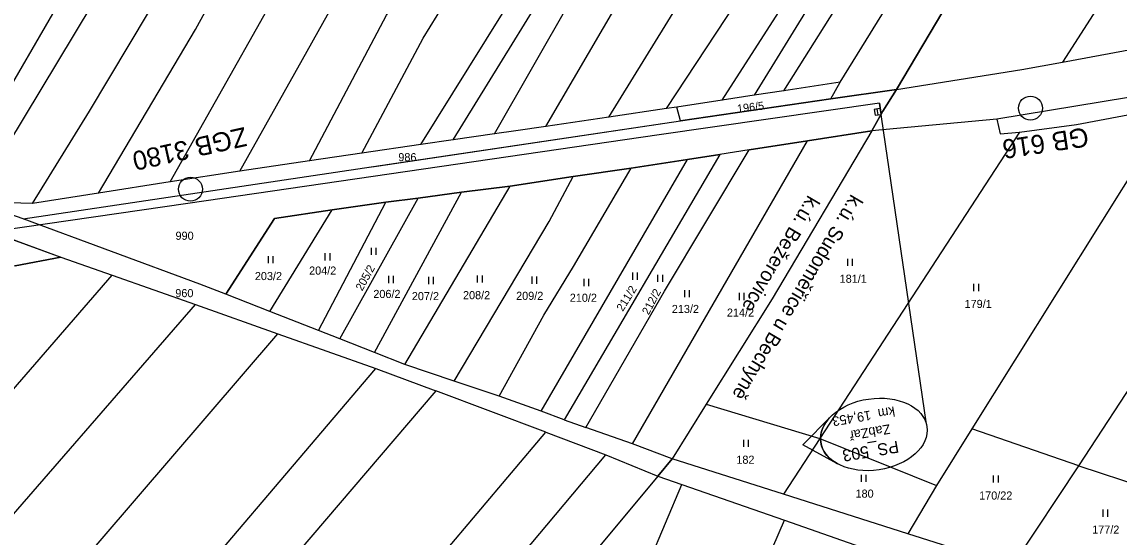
# Model space of a CAD drawing. Extents: x -7483133 to -743169, y -11317770 to -1127091.
# Drawn here: x -747074.4 to -746844.6, y -1131821.3 to -1131713.3 of the extents above; entities that cross this region are included whole.
import ezdxf

# ---------------------------------------------------------------- set-up
doc = ezdxf.new("R2010")
doc.units = 0
for name, color, linetype in [('_Násyp', 7, 'Continuous'), ('_Zabezpečovací zařízení', 7, 'Continuous'), ('_Zabezpečovací zařízení_trasa', 7, 'Continuous'), ('bublina_fialová_čára_tenká', 7, 'Continuous'), ('bublina_růžová_230_čára_tučná', 7, 'Continuous'), ('Hranice parcel', 7, 'Continuous'), ('Parcelní čísla', 7, 'Continuous'), ('Vrstva 53', 7, 'Continuous'), ('Vrstva 55', 7, 'Continuous'), ('Značky kultur', 7, 'Continuous'), ('ŽBP', 7, 'Continuous')]:
    doc.layers.add(name, color=color, linetype=linetype)

msp = doc.modelspace()

# ---------------------------------------------------------------- linework, layer by layer
at = {"layer": '_Zabezpečovací zařízení'}
msp.add_line((-746895.05, -1131732.78), (-746895.22, -1131731.54), dxfattribs=at)
msp.add_lwpolyline([(-746894.6, -1131731.45), (-746895.84, -1131731.62), (-746895.67, -1131732.86), (-746894.43, -1131732.69)], close=True, dxfattribs=at)
msp.add_lwpolyline([(-746895.22, -1131731.54), (-746895.84, -1131731.62), (-746895.67, -1131732.86), (-746895.05, -1131732.78), (-746895.22, -1131731.54)], dxfattribs=at)
at = {"layer": '_Zabezpečovací zařízení_trasa'}
msp.add_line((-746894.77, -1131730.31), (-746894.43, -1131732.69), dxfattribs=at)
msp.add_lwpolyline([(-746894.77, -1131730.32), (-746940.94, -1131736.99), (-747039.64, -1131751.37), (-747138.54, -1131765.69)], dxfattribs=at)
at = {"layer": 'bublina_fialová_čára_tenká'}
msp.add_line((-746884.92, -1131797.6), (-746894.78, -1131730.32), dxfattribs=at)
at = {"layer": 'bublina_růžová_230_čára_tučná'}
for p, q in [((-746910.79, -1131801.93), (-746905, -1131796.05)), ((-746910.79, -1131801.93), (-746905, -1131796.05)), ((-746903.55, -1131805.9), (-746910.79, -1131801.93)), ((-746903.55, -1131805.9), (-746910.79, -1131801.93))]:
    msp.add_line(p, q, dxfattribs=at)
msp.add_ellipse((-746895.95, -1131799.75), major_axis=(11.13, 1.64), ratio=0.666667, dxfattribs=at)
msp.add_ellipse((-746895.95, -1131799.75), major_axis=(-11.13, -1.64), ratio=0.666473, start_param=5.557317, end_param=7.009053, dxfattribs=at)
at = {"layer": 'Hranice parcel'}
for p, q in [((-746852.98, -1131806.33), (-746797.91, -1131721.82)), ((-746902.98, -1131725.91), (-746914.77, -1131727.71)), ((-746904.95, -1131729.44), (-746902.98, -1131725.91)), ((-746921.02, -1131728.67), (-746927.75, -1131729.7)), ((-746914.77, -1131727.71), (-746921.02, -1131728.67)), ((-746891.21, -1131727.46), (-746904.95, -1131729.44)), ((-746937.21, -1131731.15), (-746939.41, -1131731.47)), ((-746927.75, -1131729.7), (-746937.21, -1131731.15)), ((-746936.48, -1131734), (-746937.21, -1131731.15)), ((-746904.95, -1131729.44), (-746936.48, -1131734)), ((-746833.11, -1131730.93), (-746875.41, -1131798.61)), ((-746951.49, -1131733.25), (-746964.66, -1131735.18)), ((-746939.41, -1131731.47), (-746951.49, -1131733.25)), ((-746870.19, -1131733.65), (-746896.34, -1131736.09)), ((-746984.07, -1131738.03), (-746990.85, -1131739.02)), ((-746975.44, -1131736.76), (-746984.07, -1131738.03)), ((-746909.81, -1131738.2), (-746896.34, -1131736.09)), ((-746865.41, -1131736.37), (-746907.26, -1131800.61)), ((-746990.85, -1131739.02), (-747003.2, -1131740.83)), ((-746946.5, -1131801.74), (-746909.81, -1131738.2)), ((-746922.05, -1131740.11), (-746928.22, -1131741.07)), ((-746922.05, -1131740.11), (-746909.81, -1131738.2)), ((-747014.2, -1131742.44), (-747028.78, -1131744.58)), ((-747003.2, -1131740.83), (-747014.2, -1131742.44)), ((-746965.61, -1131794.89), (-746934.95, -1131742.12)), ((-746928.22, -1131741.07), (-746960.81, -1131796.68)), ((-746946.77, -1131743.96), (-746934.95, -1131742.12)), ((-746934.95, -1131742.12), (-746928.22, -1131741.07)), ((-747028.78, -1131744.58), (-747043.35, -1131746.83)), ((-746958.91, -1131745.66), (-746946.77, -1131743.96)), ((-747043.35, -1131746.83), (-747058.42, -1131749.2)), ((-746972.15, -1131747.7), (-746958.91, -1131745.66)), ((-747058.42, -1131749.2), (-747072.25, -1131751.38)), ((-747000.55, -1131782.6), (-746982.37, -1131749)), ((-746994.24, -1131785.11), (-746972.15, -1131747.7)), ((-746991.41, -1131750.26), (-746982.37, -1131749)), ((-746982.37, -1131749), (-746972.15, -1131747.7)), ((-747074.14, -1131754.55), (-747084.67, -1131751)), ((-747072.25, -1131751.38), (-747084.67, -1131751)), ((-747012.31, -1131777.98), (-746998.16, -1131751.1)), ((-747007.84, -1131779.73), (-746991.41, -1131750.26)), ((-746998.16, -1131751.1), (-746991.41, -1131750.26)), ((-747022.48, -1131773.99), (-747009.45, -1131752.7)), ((-747084.49, -1131755.95), (-747066.3, -1131762.59)), ((-747075.87, -1131764.45), (-747066.3, -1131762.59)), ((-747066.3, -1131762.59), (-747055.5, -1131766.4)), ((-747055.5, -1131766.4), (-747038.09, -1131772.55)), ((-747022.48, -1131773.99), (-747031.69, -1131770.37)), ((-747038.09, -1131772.55), (-747020.83, -1131778.66)), ((-747012.31, -1131777.98), (-747022.48, -1131773.99)), ((-747020.83, -1131778.66), (-747000.3, -1131785.93)), ((-747007.84, -1131779.73), (-747012.31, -1131777.98)), ((-747000.55, -1131782.6), (-747007.84, -1131779.73)), ((-746994.24, -1131785.11), (-747000.55, -1131782.6)), ((-747000.3, -1131785.93), (-746987.72, -1131790.65)), ((-746983.84, -1131788.6), (-746994.24, -1131785.11)), ((-746974.46, -1131791.75), (-746983.84, -1131788.6)), ((-746964.65, -1131799.29), (-746987.72, -1131790.65)), ((-746965.61, -1131794.89), (-746974.46, -1131791.75)), ((-746960.81, -1131796.68), (-746965.61, -1131794.89)), ((-746931.04, -1131793.38), (-746938.23, -1131804.89)), ((-746931.04, -1131793.38), (-746938.23, -1131804.89)), ((-746931.04, -1131793.38), (-746907.26, -1131800.61)), ((-746960.81, -1131796.68), (-746956.26, -1131798.27)), ((-746964.65, -1131799.29), (-746952.09, -1131804)), ((-746946.5, -1131801.74), (-746956.26, -1131798.27)), ((-746875.41, -1131798.61), (-746882.83, -1131810.47)), ((-746852.98, -1131806.33), (-746875.41, -1131798.61)), ((-746938.23, -1131804.89), (-746946.5, -1131801.74)), ((-746907.26, -1131800.61), (-746914.89, -1131812.29)), ((-746907.26, -1131800.61), (-746882.83, -1131810.47)), ((-746952.09, -1131804), (-746941.23, -1131808.49)), ((-746941.23, -1131808.49), (-746938.23, -1131804.89)), ((-746941.23, -1131808.49), (-746938.23, -1131804.89)), ((-746914.89, -1131812.29), (-746938.23, -1131804.89)), ((-746867.03, -1131827.46), (-746852.98, -1131806.33)), ((-746852.98, -1131806.33), (-746827.98, -1131814.62)), ((-746941.23, -1131808.49), (-747020.64, -1131903.85)), ((-746941.23, -1131808.49), (-747020.64, -1131903.85)), ((-746941.23, -1131808.49), (-746936.15, -1131810.26)), ((-746981.68, -1131917.67), (-746936.15, -1131810.26)), ((-746936.15, -1131810.26), (-746914.68, -1131817.75)), ((-746882.83, -1131810.47), (-746888.81, -1131820.56)), ((-746888.81, -1131820.56), (-746914.89, -1131812.29)), ((-746960.97, -1131925.24), (-746914.68, -1131817.75)), ((-746914.68, -1131817.75), (-746893.39, -1131825.18)), ((-746867.03, -1131827.46), (-746888.81, -1131820.56))]:
    msp.add_line(p, q, dxfattribs=at)
for points in [[(-747089.88, -1131749.36), (-747056.78, -1131692.26), (-747040.44, -1131657.76), (-747010.02, -1131596.06), (-746982.14, -1131547.97), (-746977.6, -1131540.14), (-746952.97, -1131500.95), (-746943.76, -1131486.29), (-746932.5, -1131468.46), (-746900.9, -1131419.92), (-746886.76, -1131396.86), (-746861.19, -1131356.24), (-746848.88, -1131337.27)], [(-747084.67, -1131751), (-747056.2, -1131703.86), (-747037.38, -1131665.4), (-747027.75, -1131645.14), (-747010.19, -1131608.84), (-747001.37, -1131592.36), (-746984.88, -1131564.32), (-746959.67, -1131522.76), (-746955.95, -1131516.9), (-746940.13, -1131491.96), (-746923.29, -1131465.74), (-746918.73, -1131458.64), (-746886.86, -1131408.57), (-746872, -1131384.8), (-746844.5, -1131337.51)], [(-747072.25, -1131751.38), (-747060.28, -1131732), (-747039.59, -1131697.38), (-747028.61, -1131673.06), (-747010.61, -1131638.67), (-746991.07, -1131601.65), (-746978.19, -1131579.68), (-746954.07, -1131538.52), (-746930.93, -1131499.45), (-746914.81, -1131473.69), (-746900.96, -1131451.69), (-746895.63, -1131443.23), (-746877.35, -1131414.14), (-746871.32, -1131404.39), (-746861.32, -1131388.21), (-746832.31, -1131338.23)], [(-747058.42, -1131749.2), (-747038.09, -1131714.85), (-747017.02, -1131676.4), (-746987.05, -1131621.46), (-746963.1, -1131578.77), (-746922.22, -1131508.08), (-746895.58, -1131462.61), (-746885.22, -1131445.58), (-746861.28, -1131407.04), (-746857.11, -1131399.99), (-746832.67, -1131358.76), (-746821.13, -1131339.58)], [(-747043.35, -1131746.83), (-747012.7, -1131692.42), (-747004.53, -1131676.4), (-746988.51, -1131647.63), (-746951.39, -1131581.85), (-746924.23, -1131534.57), (-746904.03, -1131500.8), (-746883.99, -1131466.86), (-746842.36, -1131398.13), (-746824.55, -1131367.37), (-746811.66, -1131346), (-746808.72, -1131341.12)], [(-747028.78, -1131744.58), (-747015.65, -1131721.17), (-746994.33, -1131683.03), (-746980.83, -1131659.61), (-746963.82, -1131630.88), (-746947.17, -1131601.52), (-746919.98, -1131553.97), (-746908.36, -1131532.89), (-746893.15, -1131504.79), (-746883.53, -1131486.51), (-746871.73, -1131466.88), (-746842.83, -1131420.22), (-746814.47, -1131369.41), (-746798.54, -1131343.8)], [(-747014.2, -1131742.44), (-746998.02, -1131711.91), (-746986.84, -1131694.8), (-746954.43, -1131638.96), (-746913.55, -1131568.61), (-746875.82, -1131496.38), (-746844.04, -1131445.67), (-746820.17, -1131403.25), (-746804.23, -1131373.45), (-746788.13, -1131346.53)], [(-747003.2, -1131740.83), (-746990.36, -1131716.69), (-746969.83, -1131683.37), (-746954.44, -1131658.33), (-746938.41, -1131630.76), (-746907.08, -1131576), (-746881.78, -1131529.17), (-746860.71, -1131491.16), (-746828.65, -1131435.77), (-746803.15, -1131391.01), (-746779.33, -1131348.85)], [(-746990.85, -1131739.02), (-746967.01, -1131700.7), (-746944.49, -1131660.79), (-746927.2, -1131631.17), (-746901.46, -1131584.95), (-746872.72, -1131533.26), (-746835.26, -1131467.04), (-746805.54, -1131414.43), (-746786.36, -1131381.65), (-746769.23, -1131352.27)], [(-746984.07, -1131738.03), (-746956.76, -1131693.62), (-746930.93, -1131647.96), (-746900.47, -1131595.76), (-746868.27, -1131537.95), (-746830.68, -1131470.71), (-746810.85, -1131435.82), (-746776.73, -1131375.73), (-746764.19, -1131354.41)], [(-746975.44, -1131736.76), (-746951.32, -1131694.53), (-746914.93, -1131630.57), (-746896.94, -1131599.81), (-746888.97, -1131584.23), (-746874.92, -1131559.39), (-746854.79, -1131524.52), (-746827.75, -1131476.66), (-746792.97, -1131415.79), (-746773.98, -1131382.51), (-746758.48, -1131357.76)], [(-746964.66, -1131735.18), (-746937.82, -1131689.24), (-746909.87, -1131639.48), (-746895.97, -1131615.54), (-746872.27, -1131573.98), (-746850.31, -1131536.07), (-746831.17, -1131502.49), (-746808.23, -1131462.22), (-746792.36, -1131433.87), (-746763.35, -1131382.36), (-746749.89, -1131362.79)], [(-746951.49, -1131733.25), (-746931.91, -1131701.47), (-746888.6, -1131625.72), (-746854.73, -1131563.34), (-746833.09, -1131523.91), (-746818.81, -1131499.06), (-746785.31, -1131439.88), (-746759.87, -1131395.96), (-746741.44, -1131367.75)], [(-746939.41, -1131731.47), (-746922.78, -1131706.16), (-746885.19, -1131638.39), (-746862.7, -1131598.42), (-746843.79, -1131566.28), (-746817.59, -1131520.32), (-746790.54, -1131471.76), (-746755.61, -1131410.4), (-746732.32, -1131373.1)], [(-746927.75, -1131729.7), (-746911.51, -1131704.41), (-746890.72, -1131669.08), (-746852.43, -1131600.31), (-746825.91, -1131552.9), (-746799.17, -1131506.71), (-746783.9, -1131480.65), (-746743.56, -1131407.78), (-746725.23, -1131377.02)], [(-746719.96, -1131379.93), (-746754.34, -1131438.63), (-746789.74, -1131501.01), (-746804.77, -1131526.77), (-746817.08, -1131549.42), (-746845.95, -1131600.18), (-746871.48, -1131645.69), (-746889.1, -1131676.85), (-746895.02, -1131686.35), (-746921.02, -1131728.67)], [(-746914.77, -1131727.71), (-746899.96, -1131704.06), (-746890.46, -1131686.35), (-746873.6, -1131657.79), (-746841.77, -1131601.25), (-746803.56, -1131534.6), (-746785.77, -1131503.44), (-746759.79, -1131458.77), (-746727.58, -1131402.99), (-746716.03, -1131382.11)], [(-746902.98, -1131725.91), (-746875.56, -1131681.48), (-746856.95, -1131647.82), (-746831.81, -1131603.9), (-746823.76, -1131588.48), (-746792.61, -1131535.89), (-746783.34, -1131518.48), (-746771.27, -1131499.19), (-746735.03, -1131436.04), (-746706.95, -1131387.13)], [(-746698.14, -1131392), (-746721.13, -1131432.18), (-746762.97, -1131504.51), (-746805.6, -1131577.83), (-746835.31, -1131629.56), (-746853.4, -1131661.11), (-746880.17, -1131708.85), (-746891.21, -1131727.46)], [(-746698.14, -1131392), (-746721.13, -1131432.18), (-746762.97, -1131504.51), (-746805.6, -1131577.83), (-746835.31, -1131629.56), (-746853.4, -1131661.11), (-746880.17, -1131708.85), (-746891.21, -1131727.46)], [(-746656.6, -1131410.85), (-746693.42, -1131469.27), (-746783.98, -1131609.01), (-746856.4, -1131721.74)], [(-746364.99, -1131618.82), (-746374.76, -1131611.53), (-746395.68, -1131598.02), (-746433.97, -1131568.23), (-746456.84, -1131558.16), (-746481.84, -1131551.09), (-746507.19, -1131547.87), (-746530.93, -1131548.41), (-746553.33, -1131550.96), (-746595.82, -1131562.87), (-746618.92, -1131574.71), (-746632.57, -1131585.95), (-746641.16, -1131593.8), (-746662.1, -1131615.23), (-746706.68, -1131661.84), (-746734.45, -1131685.19), (-746763.22, -1131703.17), (-746791.81, -1131716.66), (-746820.51, -1131725.51), (-746870.19, -1131733.65)], [(-746856.4, -1131721.74), (-746832.73, -1131717.33), (-746823.85, -1131714.89)], [(-746891.21, -1131727.46), (-746864.91, -1131723.25), (-746856.4, -1131721.74)], [(-746896.34, -1131736.09), (-746894.04, -1131732), (-746891.21, -1131727.46)], [(-746896.34, -1131736.09), (-746894.04, -1131732), (-746891.21, -1131727.46)], [(-746865.41, -1131736.37), (-746853.47, -1131734.78), (-746833.11, -1131730.93)], [(-747074.14, -1131754.55), (-747002.66, -1131743.88), (-746999.69, -1131743.44), (-746936.48, -1131734)], [(-746964.66, -1131735.18), (-746970.96, -1131736.1), (-746975.44, -1131736.76)], [(-746870.19, -1131733.65), (-746869.48, -1131736.73), (-746865.41, -1131736.37)], [(-746896.34, -1131736.09), (-746917.25, -1131771.33), (-746931.04, -1131793.38)], [(-746896.34, -1131736.09), (-746917.25, -1131771.33), (-746931.04, -1131793.38)], [(-746956.26, -1131798.27), (-746939.82, -1131769.7), (-746922.05, -1131740.11)], [(-746974.46, -1131791.75), (-746965.07, -1131774.75), (-746958.86, -1131764.57), (-746946.77, -1131743.96)], [(-746983.84, -1131788.6), (-746963.95, -1131755.12), (-746958.91, -1131745.66)], [(-747009.45, -1131752.7), (-747001.14, -1131751.51), (-746998.16, -1131751.1)], [(-747031.69, -1131770.37), (-747021.54, -1131754.52), (-747009.45, -1131752.7)], [(-747031.69, -1131770.37), (-747037.13, -1131768.24), (-747074.14, -1131754.55)], [(-747183.54, -1131914.17), (-747152.3, -1131878.12), (-747142.97, -1131867.35), (-747055.5, -1131766.4)], [(-747168.35, -1131924.28), (-747156.17, -1131910.12), (-747146.8, -1131899.23), (-747135.89, -1131886.55), (-747102.76, -1131847.44), (-747086.37, -1131828.14), (-747038.09, -1131772.55)], [(-747154.03, -1131933.81), (-747087.71, -1131856.54), (-747020.83, -1131778.66)], [(-747132.91, -1131942.59), (-747102.75, -1131906.39), (-747000.3, -1131785.93)], [(-746987.72, -1131790.65), (-747085.59, -1131905.13), (-747118.82, -1131944.76)], [(-747094.15, -1131953.41), (-747029.41, -1131875.97), (-746964.65, -1131799.29)], [(-747081.82, -1131959.38), (-747018.32, -1131883), (-746952.09, -1131804)]]:
    msp.add_lwpolyline(points, dxfattribs=at)
at = {"layer": 'Vrstva 53'}
for points in [[(-746891.21, -1131727.46), (-746864.91, -1131723.25), (-746856.4, -1131721.74), (-746832.73, -1131717.33), (-746823.85, -1131714.89), (-746806.84, -1131710.22), (-746784.84, -1131701.9), (-746761.75, -1131692.26), (-746741.92, -1131680.58)], [(-746734.45, -1131685.19), (-746763.22, -1131703.17), (-746791.81, -1131716.66), (-746820.51, -1131725.51), (-746870.19, -1131733.65), (-746896.34, -1131736.09)], [(-747515.95, -1131716.72), (-747422.18, -1131737.69), (-747343.31, -1131758.31), (-747336.85, -1131760.37), (-747319.28, -1131763.36), (-747311.5, -1131766.78), (-747286.37, -1131761.74), (-747267.01, -1131766.16), (-747244.55, -1131771.35), (-747202.38, -1131768.48), (-747143.72, -1131765.05), (-747130.74, -1131762.5), (-747114.55, -1131760.12), (-747084.49, -1131755.95), (-747066.3, -1131762.59)], [(-747066.3, -1131762.59), (-747075.87, -1131764.45), (-747113.75, -1131771.83), (-747127.4, -1131774.15), (-747162.4, -1131778.78), (-747166.79, -1131779.35), (-747211.65, -1131788.43), (-747216.62, -1131789.31), (-747232.12, -1131792.08), (-747249.62, -1131788.14), (-747266.19, -1131784.57), (-747296.48, -1131782.93), (-747323.8, -1131777.42), (-747326.7, -1131776.72), (-747346.48, -1131768.98), (-747349.64, -1131767.7), (-747354.27, -1131777.45), (-747392.64, -1131758.47), (-747431.62, -1131748.34), (-747522.4, -1131724.74)], [(-746896.34, -1131736.09), (-746909.81, -1131738.2), (-746922.05, -1131740.11), (-746928.22, -1131741.07), (-746934.95, -1131742.12), (-746946.77, -1131743.96), (-746958.91, -1131745.66), (-746972.15, -1131747.7), (-746982.37, -1131749), (-746991.41, -1131750.26), (-746998.16, -1131751.1), (-747009.45, -1131752.7), (-747021.54, -1131754.52), (-747031.69, -1131770.37), (-747037.13, -1131768.24), (-747074.14, -1131754.55), (-747002.66, -1131743.88), (-746936.48, -1131734), (-746904.95, -1131729.44), (-746891.21, -1131727.46)]]:
    msp.add_lwpolyline(points, dxfattribs=at)
at = {"layer": 'Vrstva 55'}
for points in [[(-746891.21, -1131727.46), (-746880.17, -1131708.85), (-746853.4, -1131661.11), (-746835.31, -1131629.56), (-746805.6, -1131577.83), (-746762.97, -1131504.51)], [(-746891.21, -1131727.46), (-746894.04, -1131732), (-746896.34, -1131736.09), (-746917.25, -1131771.33), (-746931.04, -1131793.38), (-746938.23, -1131804.89), (-746941.23, -1131808.49), (-747020.64, -1131903.85), (-747071.24, -1131964.51), (-747072.89, -1131966.47)]]:
    msp.add_lwpolyline(points, dxfattribs=at)
at = {"layer": 'Značky kultur'}
for p, q in [((-747001.19, -1131762.13), (-747001.19, -1131760.63)), ((-747000.19, -1131762.13), (-747000.19, -1131760.63)), ((-747022.78, -1131763.86), (-747022.78, -1131762.36)), ((-747021.78, -1131763.86), (-747021.78, -1131762.36)), ((-747010.88, -1131763.27), (-747010.88, -1131761.77)), ((-747009.88, -1131763.27), (-747009.88, -1131761.77)), ((-746901.39, -1131764.42), (-746901.39, -1131762.92)), ((-746900.39, -1131764.42), (-746900.39, -1131762.92)), ((-746997.55, -1131768.04), (-746997.55, -1131766.54)), ((-746996.55, -1131768.04), (-746996.55, -1131766.54)), ((-746989.2, -1131768.25), (-746989.2, -1131766.75)), ((-746988.2, -1131768.25), (-746988.2, -1131766.75)), ((-746978.97, -1131767.92), (-746978.97, -1131766.42)), ((-746977.97, -1131767.92), (-746977.97, -1131766.42)), ((-746967.55, -1131768.16), (-746967.55, -1131766.66)), ((-746966.55, -1131768.16), (-746966.55, -1131766.66)), ((-746956.63, -1131768.66), (-746956.63, -1131767.16)), ((-746955.63, -1131768.66), (-746955.63, -1131767.16)), ((-746946.45, -1131767.32), (-746946.45, -1131765.82)), ((-746945.45, -1131767.32), (-746945.45, -1131765.82)), ((-746941.18, -1131767.79), (-746941.18, -1131766.29)), ((-746940.18, -1131767.79), (-746940.18, -1131766.29)), ((-746935.57, -1131771.01), (-746935.57, -1131769.51)), ((-746934.57, -1131771.01), (-746934.57, -1131769.51)), ((-746924.1, -1131771.59), (-746924.1, -1131770.09)), ((-746923.1, -1131771.59), (-746923.1, -1131770.09)), ((-746874.96, -1131769.7), (-746874.96, -1131768.2)), ((-746873.96, -1131769.7), (-746873.96, -1131768.2)), ((-746923.2, -1131802.36), (-746923.2, -1131800.86)), ((-746922.2, -1131802.36), (-746922.2, -1131800.86)), ((-746898.54, -1131809.72), (-746898.54, -1131808.22)), ((-746897.54, -1131809.72), (-746897.54, -1131808.22)), ((-746870.85, -1131809.86), (-746870.85, -1131808.36)), ((-746869.85, -1131809.86), (-746869.85, -1131808.36)), ((-746847.89, -1131817.01), (-746847.89, -1131815.51)), ((-746846.89, -1131817.01), (-746846.89, -1131815.51))]:
    msp.add_line(p, q, dxfattribs=at)
at = {"layer": 'ŽBP'}
for centre in [(-746863.13, -1131731.37), (-747039.12, -1131748.35)]:
    msp.add_circle(centre, 2.52, dxfattribs=at)

# ---------------------------------------------------------------- texts
at = {"layer": '_Násyp'}
for s, height, p in [('km  19,453', 2, (-746891.71, -1131793.89)), ('ZabZař', 2, (-746892.66, -1131797.61)), ('PS_503', 2.5, (-746890.95, -1131801.05))]:
    msp.add_text(s, height=height, rotation=189.5539, dxfattribs=at).set_placement(p)
at = {"layer": 'Parcelní čísla'}
for s, rotation, p in [('196/5', 7, (-746924.49, -1131732.35)), ('205/2', 61, (-747003.15, -1131769.81)), ('211/2', 58, (-746948.55, -1131774.1)), ('212/2', 62, (-746943.13, -1131774.83))]:
    msp.add_text(s, height=1.7, rotation=rotation, dxfattribs=at).set_placement(p)
for s, p in [('986', (-746995.57, -1131742.49)), ('990', (-747042.25, -1131758.96)), ('203/2', (-747025.63, -1131767.41)), ('204/2', (-747014.26, -1131766.26)), ('181/1', (-746903.11, -1131767.97)), ('960', (-747042.3, -1131770.99)), ('206/2', (-747000.81, -1131771.16)), ('207/2', (-746992.74, -1131771.61)), ('208/2', (-746982.02, -1131771.41)), ('209/2', (-746970.89, -1131771.55)), ('210/2', (-746959.65, -1131771.96)), ('213/2', (-746938.27, -1131774.31)), ('179/1', (-746876.93, -1131773.25)), ('214/2', (-746926.73, -1131775.07)), ('182', (-746924.75, -1131805.9)), ('180', (-746899.78, -1131813.01)), ('170/22', (-746873.88, -1131813.41)), ('177/2', (-746850.2, -1131820.56))]:
    msp.add_text(s, height=1.7, dxfattribs=at).set_placement(p)
at = {"layer": 'Vrstva 55'}
for s, p in [('k.ú. Sudoměřice u Bechyně', (-746900.68, -1131749.24)), ('k.ú. Bežerovice', (-746909.7, -1131749.45))]:
    msp.add_text(s, height=3, rotation=239.3168, dxfattribs=at).set_placement(p)
at = {"layer": 'ŽBP'}
for s, rotation, p in [('ZGB 3180', 192.6408, (-747027.79, -1131735.29)), ('GB 616', 188.5577, (-746851.29, -1131735.37))]:
    msp.add_text(s, height=4, rotation=rotation, dxfattribs=at).set_placement(p)

doc.saveas('drawing.dxf')
